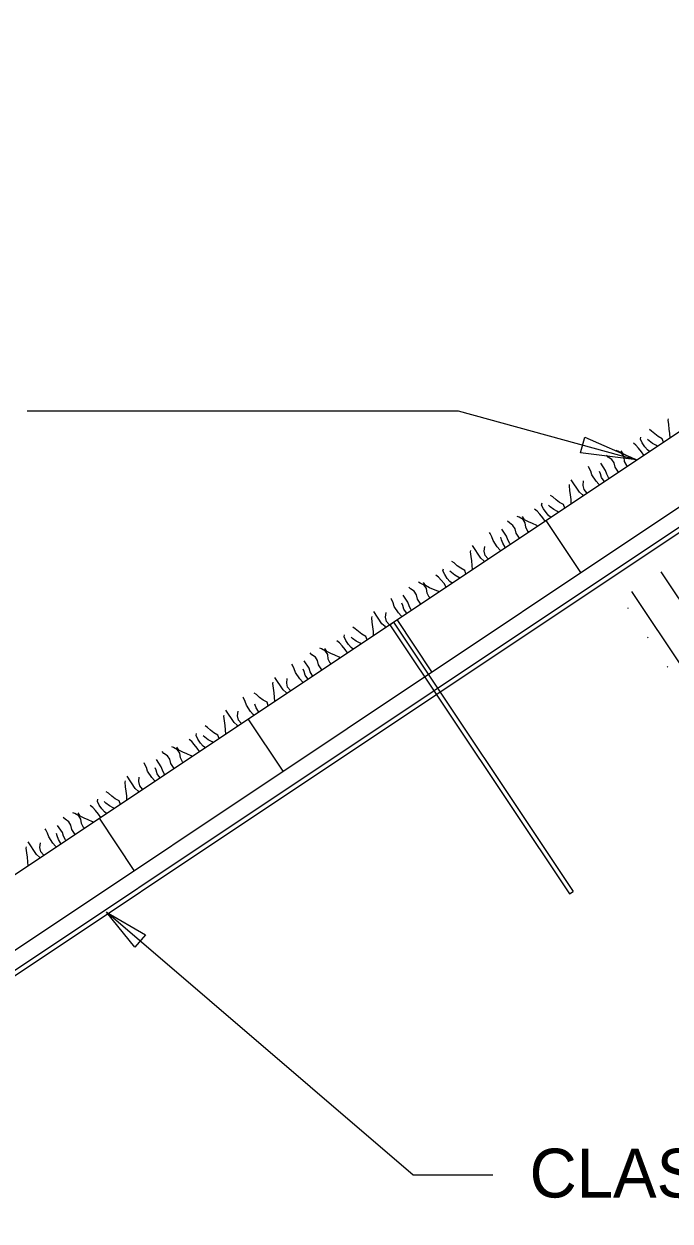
# Model space of a CAD drawing. Extents: x 638850 to 644908, y 297188 to 298900.
# Drawn here: x 642040.8 to 642078.4, y 297773.1 to 297842.6 of the extents above; entities that cross this region are included whole.
import ezdxf

# ---------------------------------------------------------------- set-up
doc = ezdxf.new("R2010")
doc.units = 0
for name, color, linetype in [('12', 7, 'Continuous'), ('4', 7, 'Continuous'), ('5', 7, 'Continuous'), ('7', 7, 'Continuous'), ('8', 7, 'Continuous')]:
    doc.layers.add(name, color=color, linetype=linetype)

msp = doc.modelspace()

# ---------------------------------------------------------------- linework, layer by layer
at = {"layer": '12'}
for p, q in [((642080.883, 297806.238), (642077.85, 297810.787)), ((642079.178, 297805.101), (642076.144, 297809.65)), ((642075.915, 297808.675), (642075.954, 297808.703)), ((642077.052, 297806.969), (642077.093, 297806.997)), ((642078.191, 297805.263), (642078.231, 297805.291))]:
    msp.add_line(p, q, dxfattribs=at)
at = {"layer": '4'}
for p, q in [((641925.993, 297716.969), (642114.375, 297842.604)), ((641927.1, 297713.326), (642115.48, 297838.958)), ((642073.185, 297810.752), (642071.164, 297813.783)), ((642064.542, 297804.987), (642062.521, 297808.021)), ((642055.901, 297799.225), (642053.878, 297802.256)), ((642047.258, 297793.46), (642045.235, 297796.493))]:
    msp.add_line(p, q, dxfattribs=at)
at = {"layer": '5'}
for p, q in [((642041.03, 297820.15), (642066.069, 297820.15)), ((642066.069, 297820.15), (642076.418, 297817.289)), ((642063.446, 297775.762), (642045.638, 297791.043)), ((642068.078, 297775.762), (642063.446, 297775.762))]:
    msp.add_line(p, q, dxfattribs=at)
for points in [[(642073.413, 297818.608), (642076.418, 297817.289), (642073.161, 297817.698)], [(642047.291, 297789.002), (642045.638, 297791.043), (642047.906, 297789.72)]]:
    msp.add_lwpolyline(points, close=True, dxfattribs=at)
at = {"layer": '7'}
for p, q in [((642062.099, 297807.726), (642062.314, 297807.87)), ((642062.099, 297807.726), (642072.525, 297792.093)), ((642062.314, 297807.87), (642072.74, 297792.236)), ((642072.525, 297792.093), (642072.74, 297792.236))]:
    msp.add_line(p, q, dxfattribs=at)
msp.add_lwpolyline([(642116.101, 297837.864), (641927.859, 297712.324), (641927.702, 297712.558), (642115.943, 297838.101)], close=True, dxfattribs=at)
at = {"layer": '8'}
for p, q in [((642078.258, 297819.609), (642078.273, 297819.685)), ((642078.289, 297819.343), (642078.258, 297819.609)), ((642078.323, 297819.082), (642078.289, 297819.343)), ((642078.356, 297818.817), (642078.323, 297819.082)), ((642076.647, 297818.497), (642076.676, 297818.619)), ((642076.754, 297818.282), (642076.647, 297818.497)), ((642077.144, 297818.398), (642077.052, 297818.481)), ((642077.348, 297818.247), (642077.144, 297818.398)), ((642077.298, 297818.968), (642077.167, 297819.054)), ((642077.479, 297818.803), (642077.298, 297818.968)), ((642077.681, 297818.653), (642077.479, 297818.803)), ((642077.915, 297818.523), (642077.681, 297818.653)), ((642077.986, 297818.323), (642077.915, 297818.523)), ((642078.364, 297818.575), (642078.356, 297818.817)), ((642075.335, 297817.796), (642075.233, 297817.838)), ((642075.566, 297817.666), (642075.335, 297817.796)), ((642075.646, 297817.645), (642075.527, 297817.824)), ((642076.388, 297818.141), (642076.235, 297818.259)), ((642076.541, 297817.967), (642076.388, 297818.141)), ((642076.716, 297817.76), (642076.541, 297817.967)), ((642076.847, 297817.563), (642076.716, 297817.76)), ((642076.902, 297818.06), (642076.754, 297818.282)), ((642077.058, 297817.88), (642076.902, 297818.06)), ((642077.181, 297817.786), (642077.058, 297817.88)), ((642077.575, 297818.123), (642077.348, 297818.247)), ((642077.634, 297818.089), (642077.575, 297818.123)), ((642074.616, 297816.683), (642074.339, 297817.098)), ((642074.776, 297817.46), (642074.669, 297817.565)), ((642074.983, 297817.314), (642074.776, 297817.46)), ((642075.114, 297817.118), (642074.983, 297817.314)), ((642075.17, 297816.868), (642075.114, 297817.118)), ((642075.697, 297817.47), (642075.566, 297817.666)), ((642075.875, 297817.522), (642075.646, 297817.645)), ((642075.729, 297817.205), (642075.697, 297817.47)), ((642075.848, 297816.971), (642075.729, 297817.205)), ((642076.114, 297817.424), (642075.875, 297817.522)), ((642076.363, 297817.314), (642076.114, 297817.424)), ((642076.414, 297817.274), (642076.363, 297817.314)), ((642073.656, 297816.852), (642073.622, 297816.903)), ((642073.758, 297816.644), (642073.656, 297816.852)), ((642073.826, 297816.432), (642073.758, 297816.644)), ((642074.072, 297816.063), (642073.826, 297816.432)), ((642074.323, 297816.487), (642074.268, 297816.624)), ((642074.391, 297816.275), (642074.323, 297816.487)), ((642074.689, 297816.474), (642074.616, 297816.683)), ((642074.791, 297816.266), (642074.689, 297816.474)), ((642075.366, 297816.575), (642075.17, 297816.868)), ((642075.902, 297816.933), (642075.848, 297816.971)), ((642072.522, 297815.783), (642072.537, 297815.859)), ((642072.552, 297815.517), (642072.522, 297815.783)), ((642073.112, 297815.422), (642072.632, 297816.141)), ((642073.317, 297815.816), (642073.348, 297816.084)), ((642073.373, 297815.567), (642073.317, 297815.816)), ((642074.225, 297815.889), (642074.072, 297816.063)), ((642074.274, 297815.847), (642074.225, 297815.889)), ((642074.535, 297816.059), (642074.391, 297816.275)), ((642074.558, 297816.037), (642074.535, 297816.059)), ((642074.832, 297816.22), (642074.791, 297816.266)), ((642071.561, 297815.142), (642071.43, 297815.228)), ((642071.744, 297814.978), (642071.561, 297815.142)), ((642071.944, 297814.827), (642071.744, 297814.978)), ((642072.587, 297815.256), (642072.552, 297815.517)), ((642072.619, 297814.991), (642072.587, 297815.256)), ((642072.627, 297814.749), (642072.619, 297814.991)), ((642073.29, 297815.265), (642073.112, 297815.422)), ((642073.331, 297815.219), (642073.29, 297815.265)), ((642073.529, 297815.387), (642073.373, 297815.567)), ((642073.559, 297815.371), (642073.529, 297815.387)), ((642070.651, 297814.315), (642070.498, 297814.433)), ((642070.804, 297814.141), (642070.651, 297814.315)), ((642070.91, 297814.671), (642070.939, 297814.793)), ((642071.017, 297814.456), (642070.91, 297814.671)), ((642071.165, 297814.234), (642071.017, 297814.456)), ((642071.321, 297814.054), (642071.165, 297814.234)), ((642071.407, 297814.572), (642071.315, 297814.655)), ((642071.611, 297814.421), (642071.407, 297814.572)), ((642071.838, 297814.297), (642071.611, 297814.421)), ((642071.898, 297814.263), (642071.838, 297814.297)), ((642072.178, 297814.697), (642071.944, 297814.827)), ((642072.249, 297814.497), (642072.178, 297814.697)), ((642069.039, 297813.634), (642068.932, 297813.739)), ((642069.246, 297813.488), (642069.039, 297813.634)), ((642069.598, 297813.97), (642069.496, 297814.012)), ((642069.829, 297813.84), (642069.598, 297813.97)), ((642069.909, 297813.819), (642069.79, 297813.998)), ((642069.96, 297813.644), (642069.829, 297813.84)), ((642070.138, 297813.696), (642069.909, 297813.819)), ((642069.993, 297813.379), (642069.96, 297813.644)), ((642070.377, 297813.598), (642070.138, 297813.696)), ((642070.626, 297813.488), (642070.377, 297813.598)), ((642070.979, 297813.934), (642070.804, 297814.141)), ((642071.11, 297813.737), (642070.979, 297813.934)), ((642071.445, 297813.96), (642071.321, 297814.054)), ((642067.919, 297813.026), (642067.885, 297813.077)), ((642068.021, 297812.818), (642067.919, 297813.026)), ((642068.089, 297812.606), (642068.021, 297812.818)), ((642068.879, 297812.857), (642068.602, 297813.272)), ((642068.952, 297812.648), (642068.879, 297812.857)), ((642069.378, 297813.292), (642069.246, 297813.488)), ((642069.433, 297813.042), (642069.378, 297813.292)), ((642069.629, 297812.749), (642069.433, 297813.042)), ((642070.111, 297813.145), (642069.993, 297813.379)), ((642070.167, 297813.109), (642070.111, 297813.145)), ((642070.679, 297813.45), (642070.626, 297813.488)), ((642067.375, 297811.596), (642066.896, 297812.315)), ((642067.58, 297811.99), (642067.611, 297812.258)), ((642068.336, 297812.237), (642068.089, 297812.606)), ((642068.489, 297812.063), (642068.336, 297812.237)), ((642068.586, 297812.661), (642068.531, 297812.798)), ((642068.654, 297812.449), (642068.586, 297812.661)), ((642068.798, 297812.233), (642068.654, 297812.449)), ((642068.823, 297812.212), (642068.798, 297812.233)), ((642069.054, 297812.44), (642068.952, 297812.648)), ((642069.096, 297812.394), (642069.054, 297812.44)), ((642066.785, 297811.957), (642066.8, 297812.033)), ((642066.815, 297811.691), (642066.785, 297811.957)), ((642066.85, 297811.43), (642066.815, 297811.691)), ((642066.882, 297811.165), (642066.85, 297811.43)), ((642067.553, 297811.439), (642067.375, 297811.596)), ((642067.595, 297811.393), (642067.553, 297811.439)), ((642067.636, 297811.741), (642067.58, 297811.99)), ((642067.792, 297811.561), (642067.636, 297811.741)), ((642067.822, 297811.545), (642067.792, 297811.561)), ((642068.537, 297812.021), (642068.489, 297812.063)), ((642065.173, 297810.845), (642065.202, 297810.967)), ((642065.28, 297810.63), (642065.173, 297810.845)), ((642065.671, 297810.746), (642065.578, 297810.829)), ((642065.874, 297810.595), (642065.671, 297810.746)), ((642065.824, 297811.316), (642065.693, 297811.402)), ((642066.007, 297811.152), (642065.824, 297811.316)), ((642066.209, 297811.003), (642066.007, 297811.152)), ((642066.442, 297810.871), (642066.209, 297811.003)), ((642066.512, 297810.671), (642066.442, 297810.871)), ((642066.89, 297810.923), (642066.882, 297811.165)), ((642063.861, 297810.144), (642063.759, 297810.186)), ((642064.092, 297810.014), (642063.861, 297810.144)), ((642064.172, 297809.994), (642064.053, 297810.172)), ((642064.914, 297810.489), (642064.761, 297810.607)), ((642065.067, 297810.315), (642064.914, 297810.489)), ((642065.242, 297810.108), (642065.067, 297810.315)), ((642065.373, 297809.911), (642065.242, 297810.108)), ((642065.428, 297810.408), (642065.28, 297810.63)), ((642065.585, 297810.228), (642065.428, 297810.408)), ((642065.708, 297810.134), (642065.585, 297810.228)), ((642066.101, 297810.471), (642065.874, 297810.595)), ((642066.161, 297810.437), (642066.101, 297810.471)), ((642063.142, 297809.031), (642062.865, 297809.446)), ((642063.302, 297809.808), (642063.195, 297809.913)), ((642063.51, 297809.662), (642063.302, 297809.808)), ((642063.641, 297809.466), (642063.51, 297809.662)), ((642063.697, 297809.216), (642063.641, 297809.466)), ((642064.224, 297809.818), (642064.092, 297810.014)), ((642064.401, 297809.87), (642064.172, 297809.994)), ((642064.256, 297809.553), (642064.224, 297809.818)), ((642064.375, 297809.319), (642064.256, 297809.553)), ((642064.64, 297809.772), (642064.401, 297809.87)), ((642064.89, 297809.662), (642064.64, 297809.772)), ((642064.942, 297809.624), (642064.89, 297809.662)), ((642062.183, 297809.2), (642062.149, 297809.251)), ((642062.284, 297808.992), (642062.183, 297809.2)), ((642062.352, 297808.78), (642062.284, 297808.992)), ((642062.599, 297808.411), (642062.352, 297808.78)), ((642062.849, 297808.835), (642062.795, 297808.972)), ((642062.917, 297808.623), (642062.849, 297808.835)), ((642063.216, 297808.822), (642063.142, 297809.031)), ((642063.318, 297808.614), (642063.216, 297808.822)), ((642063.892, 297808.923), (642063.697, 297809.216)), ((642064.43, 297809.283), (642064.375, 297809.319)), ((642061.048, 297808.131), (642061.063, 297808.207)), ((642061.078, 297807.865), (642061.048, 297808.131)), ((642061.638, 297807.77), (642061.159, 297808.489)), ((642061.843, 297808.164), (642061.876, 297808.434)), ((642061.899, 297807.915), (642061.843, 297808.164)), ((642062.752, 297808.237), (642062.599, 297808.411)), ((642062.8, 297808.195), (642062.752, 297808.237)), ((642063.062, 297808.407), (642062.917, 297808.623)), ((642063.086, 297808.386), (642063.062, 297808.407)), ((642063.359, 297808.568), (642063.318, 297808.614)), ((642060.087, 297807.49), (642059.956, 297807.576)), ((642060.27, 297807.326), (642060.087, 297807.49)), ((642060.472, 297807.177), (642060.27, 297807.326)), ((642061.113, 297807.604), (642061.078, 297807.865)), ((642061.145, 297807.339), (642061.113, 297807.604)), ((642061.154, 297807.097), (642061.145, 297807.339)), ((642061.816, 297807.613), (642061.638, 297807.77)), ((642061.858, 297807.567), (642061.816, 297807.613)), ((642062.055, 297807.736), (642061.899, 297807.915)), ((642062.085, 297807.719), (642062.055, 297807.736)), ((642059.177, 297806.663), (642059.025, 297806.781)), ((642059.33, 297806.489), (642059.177, 297806.663)), ((642059.436, 297807.019), (642059.465, 297807.141)), ((642059.543, 297806.804), (642059.436, 297807.019)), ((642059.691, 297806.582), (642059.543, 297806.804)), ((642059.848, 297806.403), (642059.691, 297806.582)), ((642059.934, 297806.92), (642059.842, 297807.003)), ((642060.137, 297806.769), (642059.934, 297806.92)), ((642060.366, 297806.646), (642060.137, 297806.769)), ((642060.424, 297806.611), (642060.366, 297806.646)), ((642060.705, 297807.045), (642060.472, 297807.177)), ((642060.775, 297806.845), (642060.705, 297807.045)), ((642057.565, 297805.982), (642057.46, 297806.088)), ((642057.773, 297805.836), (642057.565, 297805.982)), ((642058.125, 297806.318), (642058.023, 297806.36)), ((642058.356, 297806.188), (642058.125, 297806.318)), ((642058.435, 297806.168), (642058.316, 297806.346)), ((642058.487, 297805.992), (642058.356, 297806.188)), ((642058.664, 297806.044), (642058.435, 297806.168)), ((642058.519, 297805.727), (642058.487, 297805.992)), ((642058.905, 297805.947), (642058.664, 297806.044)), ((642059.153, 297805.836), (642058.905, 297805.947)), ((642059.505, 297806.282), (642059.33, 297806.489)), ((642059.636, 297806.085), (642059.505, 297806.282)), ((642059.971, 297806.309), (642059.848, 297806.403)), ((642056.446, 297805.374), (642056.412, 297805.425)), ((642056.548, 297805.166), (642056.446, 297805.374)), ((642056.616, 297804.954), (642056.548, 297805.166)), ((642057.405, 297805.205), (642057.129, 297805.62)), ((642057.479, 297804.996), (642057.405, 297805.205)), ((642057.904, 297805.64), (642057.773, 297805.836)), ((642057.96, 297805.39), (642057.904, 297805.64)), ((642058.155, 297805.097), (642057.96, 297805.39)), ((642058.638, 297805.493), (642058.519, 297805.727)), ((642058.694, 297805.457), (642058.638, 297805.493)), ((642059.205, 297805.798), (642059.153, 297805.836)), ((642055.901, 297803.944), (642055.422, 297804.663)), ((642056.106, 297804.338), (642056.14, 297804.608)), ((642056.862, 297804.585), (642056.616, 297804.954)), ((642057.015, 297804.411), (642056.862, 297804.585)), ((642057.112, 297805.009), (642057.058, 297805.146)), ((642057.18, 297804.797), (642057.112, 297805.009)), ((642057.325, 297804.581), (642057.18, 297804.797)), ((642057.349, 297804.56), (642057.325, 297804.581)), ((642057.581, 297804.788), (642057.479, 297804.996)), ((642057.622, 297804.742), (642057.581, 297804.788)), ((642055.311, 297804.305), (642055.326, 297804.381)), ((642055.341, 297804.039), (642055.311, 297804.305)), ((642055.376, 297803.778), (642055.341, 297804.039)), ((642055.408, 297803.513), (642055.376, 297803.778)), ((642056.08, 297803.787), (642055.901, 297803.944)), ((642056.121, 297803.741), (642056.08, 297803.787)), ((642056.162, 297804.089), (642056.106, 297804.338)), ((642056.319, 297803.91), (642056.162, 297804.089)), ((642056.348, 297803.893), (642056.319, 297803.91)), ((642057.063, 297804.369), (642057.015, 297804.411)), ((642053.595, 297803.475), (642053.561, 297803.526)), ((642053.696, 297803.267), (642053.595, 297803.475)), ((642053.764, 297803.055), (642053.696, 297803.267)), ((642054.35, 297803.664), (642054.219, 297803.75)), ((642054.329, 297802.898), (642054.261, 297803.11)), ((642054.534, 297803.5), (642054.35, 297803.664)), ((642054.736, 297803.351), (642054.534, 297803.5)), ((642054.968, 297803.219), (642054.736, 297803.351)), ((642055.038, 297803.019), (642054.968, 297803.219)), ((642055.417, 297803.271), (642055.408, 297803.513)), ((642052.46, 297802.405), (642052.475, 297802.481)), ((642052.49, 297802.139), (642052.46, 297802.405)), ((642053.05, 297802.044), (642052.571, 297802.763)), ((642053.255, 297802.439), (642053.287, 297802.707)), ((642053.311, 297802.189), (642053.255, 297802.439)), ((642054.011, 297802.685), (642053.764, 297803.055)), ((642054.164, 297802.511), (642054.011, 297802.685)), ((642054.212, 297802.47), (642054.164, 297802.511)), ((642054.474, 297802.681), (642054.329, 297802.898)), ((642054.496, 297802.659), (642054.474, 297802.681)), ((642051.499, 297801.765), (642051.368, 297801.851)), ((642051.681, 297801.599), (642051.499, 297801.765)), ((642052.525, 297801.878), (642052.49, 297802.139)), ((642052.557, 297801.613), (642052.525, 297801.878)), ((642053.228, 297801.887), (642053.05, 297802.044)), ((642053.27, 297801.841), (642053.228, 297801.887)), ((642053.467, 297802.01), (642053.311, 297802.189)), ((642053.497, 297801.993), (642053.467, 297802.01)), ((642050.589, 297800.937), (642050.437, 297801.056)), ((642050.848, 297801.294), (642050.877, 297801.416)), ((642050.955, 297801.078), (642050.848, 297801.294)), ((642051.103, 297800.856), (642050.955, 297801.078)), ((642051.346, 297801.194), (642051.254, 297801.277)), ((642051.549, 297801.043), (642051.346, 297801.194)), ((642051.777, 297800.919), (642051.549, 297801.043)), ((642051.883, 297801.45), (642051.681, 297801.599)), ((642052.117, 297801.319), (642051.883, 297801.45)), ((642052.187, 297801.119), (642052.117, 297801.319)), ((642052.566, 297801.372), (642052.557, 297801.613)), ((642048.977, 297800.256), (642048.871, 297800.361)), ((642049.537, 297800.592), (642049.435, 297800.635)), ((642049.768, 297800.463), (642049.537, 297800.592)), ((642049.847, 297800.442), (642049.728, 297800.62)), ((642049.899, 297800.266), (642049.768, 297800.463)), ((642050.076, 297800.319), (642049.847, 297800.442)), ((642050.315, 297800.221), (642050.076, 297800.319)), ((642050.742, 297800.763), (642050.589, 297800.937)), ((642050.917, 297800.556), (642050.742, 297800.763)), ((642051.048, 297800.36), (642050.917, 297800.556)), ((642051.26, 297800.677), (642051.103, 297800.856)), ((642051.383, 297800.583), (642051.26, 297800.677)), ((642051.836, 297800.885), (642051.777, 297800.919)), ((642047.858, 297799.649), (642047.824, 297799.7)), ((642047.96, 297799.441), (642047.858, 297799.649)), ((642048.817, 297799.479), (642048.541, 297799.894)), ((642049.185, 297800.111), (642048.977, 297800.256)), ((642049.316, 297799.914), (642049.185, 297800.111)), ((642049.372, 297799.665), (642049.316, 297799.914)), ((642049.567, 297799.372), (642049.372, 297799.665)), ((642049.931, 297800.001), (642049.899, 297800.266)), ((642050.05, 297799.768), (642049.931, 297800.001)), ((642050.104, 297799.73), (642050.05, 297799.768)), ((642050.565, 297800.111), (642050.315, 297800.221)), ((642050.615, 297800.071), (642050.565, 297800.111)), ((642047.313, 297798.218), (642046.834, 297798.937)), ((642048.028, 297799.229), (642047.96, 297799.441)), ((642048.274, 297798.859), (642048.028, 297799.229)), ((642048.524, 297799.284), (642048.47, 297799.421)), ((642048.592, 297799.072), (642048.524, 297799.284)), ((642048.737, 297798.855), (642048.592, 297799.072)), ((642048.891, 297799.271), (642048.817, 297799.479)), ((642048.993, 297799.063), (642048.891, 297799.271)), ((642049.034, 297799.016), (642048.993, 297799.063)), ((642046.723, 297798.579), (642046.738, 297798.655)), ((642046.753, 297798.313), (642046.723, 297798.579)), ((642046.788, 297798.052), (642046.753, 297798.313)), ((642047.492, 297798.061), (642047.313, 297798.218)), ((642047.518, 297798.613), (642047.55, 297798.881)), ((642047.574, 297798.364), (642047.518, 297798.613)), ((642047.731, 297798.184), (642047.574, 297798.364)), ((642048.427, 297798.685), (642048.274, 297798.859)), ((642048.475, 297798.644), (642048.427, 297798.685)), ((642048.759, 297798.833), (642048.737, 297798.855)), ((642045.112, 297797.468), (642045.141, 297797.59)), ((642045.762, 297797.939), (642045.631, 297798.025)), ((642045.946, 297797.774), (642045.762, 297797.939)), ((642046.146, 297797.624), (642045.946, 297797.774)), ((642046.38, 297797.493), (642046.146, 297797.624)), ((642046.82, 297797.787), (642046.788, 297798.052)), ((642046.829, 297797.546), (642046.82, 297797.787)), ((642047.533, 297798.015), (642047.492, 297798.061)), ((642047.76, 297798.167), (642047.731, 297798.184)), ((642044.853, 297797.111), (642044.7, 297797.23)), ((642045.006, 297796.937), (642044.853, 297797.111)), ((642045.18, 297796.73), (642045.006, 297796.937)), ((642045.218, 297797.252), (642045.112, 297797.468)), ((642045.366, 297797.03), (642045.218, 297797.252)), ((642045.523, 297796.851), (642045.366, 297797.03)), ((642045.609, 297797.368), (642045.517, 297797.451)), ((642045.646, 297796.757), (642045.523, 297796.851)), ((642045.812, 297797.217), (642045.609, 297797.368)), ((642046.04, 297797.093), (642045.812, 297797.217)), ((642046.099, 297797.059), (642046.04, 297797.093)), ((642046.45, 297797.293), (642046.38, 297797.493)), ((642043.24, 297796.43), (642043.134, 297796.535)), ((642043.448, 297796.285), (642043.24, 297796.43)), ((642043.579, 297796.088), (642043.448, 297796.285)), ((642043.8, 297796.766), (642043.698, 297796.809)), ((642044.031, 297796.637), (642043.8, 297796.766)), ((642044.11, 297796.616), (642043.991, 297796.794)), ((642044.162, 297796.44), (642044.031, 297796.637)), ((642044.34, 297796.493), (642044.11, 297796.616)), ((642044.194, 297796.175), (642044.162, 297796.44)), ((642044.313, 297795.942), (642044.194, 297796.175)), ((642044.579, 297796.395), (642044.34, 297796.493)), ((642044.828, 297796.285), (642044.579, 297796.395)), ((642044.88, 297796.246), (642044.828, 297796.285)), ((642045.311, 297796.534), (642045.18, 297796.73)), ((642042.121, 297795.823), (642042.087, 297795.874)), ((642042.223, 297795.615), (642042.121, 297795.823)), ((642042.291, 297795.403), (642042.223, 297795.615)), ((642042.788, 297795.458), (642042.733, 297795.595)), ((642042.856, 297795.246), (642042.788, 297795.458)), ((642043.08, 297795.653), (642042.804, 297796.068)), ((642043.154, 297795.445), (642043.08, 297795.653)), ((642043.256, 297795.237), (642043.154, 297795.445)), ((642043.635, 297795.839), (642043.579, 297796.088)), ((642043.83, 297795.546), (642043.635, 297795.839)), ((642044.369, 297795.905), (642044.313, 297795.942)), ((642040.986, 297794.753), (642041.001, 297794.829)), ((642041.017, 297794.487), (642040.986, 297794.753)), ((642041.576, 297794.392), (642041.097, 297795.111)), ((642041.781, 297794.787), (642041.813, 297795.055)), ((642041.837, 297794.538), (642041.781, 297794.787)), ((642042.537, 297795.033), (642042.291, 297795.403)), ((642042.69, 297794.859), (642042.537, 297795.033)), ((642042.739, 297794.818), (642042.69, 297794.859)), ((642043, 297795.029), (642042.856, 297795.246)), ((642043.024, 297795.008), (642043, 297795.029)), ((642043.297, 297795.19), (642043.256, 297795.237)), ((642041.051, 297794.226), (642041.017, 297794.487)), ((642041.083, 297793.961), (642041.051, 297794.226)), ((642041.755, 297794.235), (642041.576, 297794.392)), ((642041.796, 297794.189), (642041.755, 297794.235)), ((642041.994, 297794.358), (642041.837, 297794.538)), ((642042.023, 297794.341), (642041.994, 297794.358)), ((642041.092, 297793.72), (642041.083, 297793.961))]:
    msp.add_line(p, q, dxfattribs=at)

# ---------------------------------------------------------------- texts
at = {"layer": '4'}
msp.add_text('CLASS 2, TYPE B', height=2.835, dxfattribs=at).set_placement((642070.21, 297774.469))

doc.saveas('drawing.dxf')
